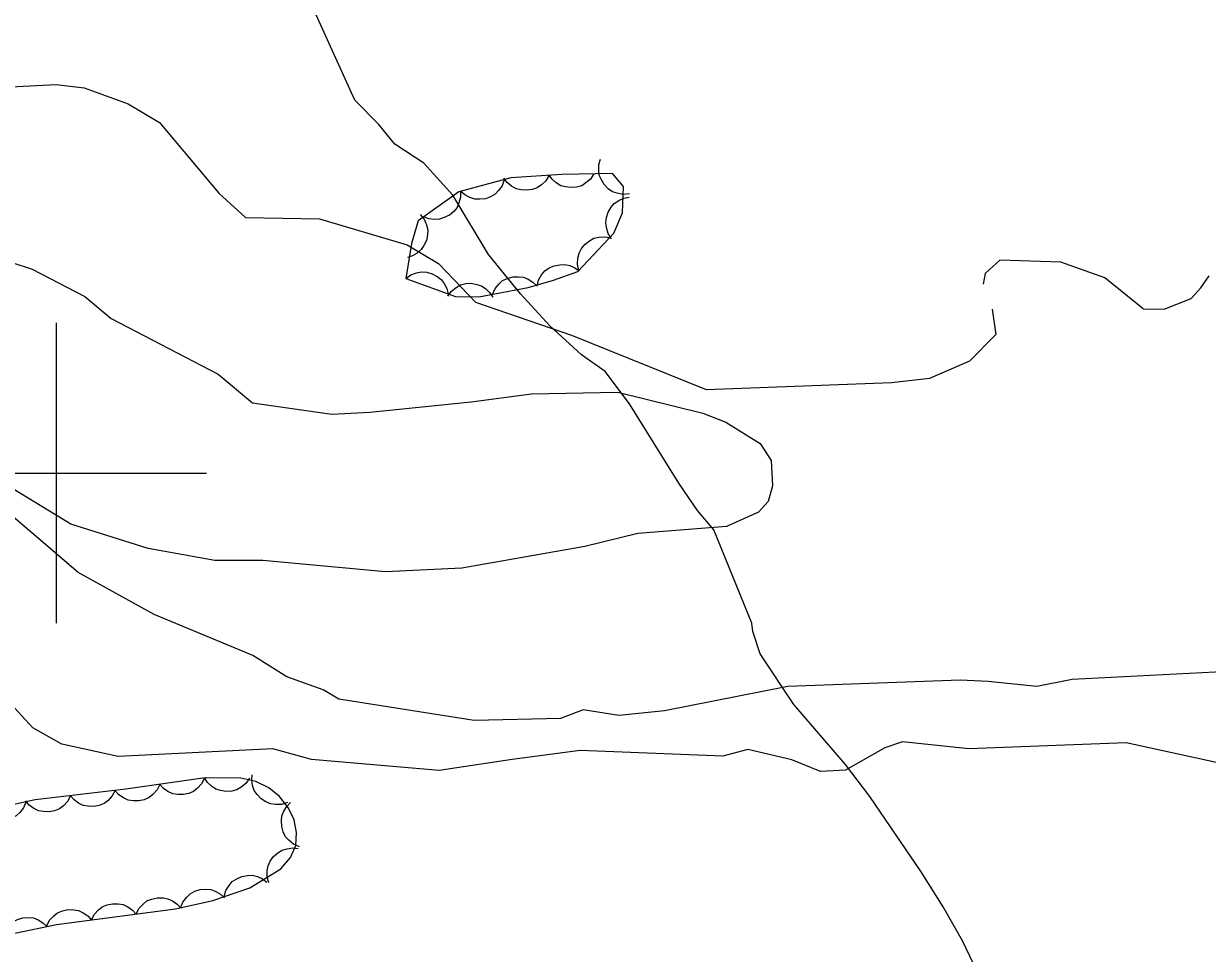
# Model space of a CAD drawing. Extents: x 336540 to 340074, y 5572036 to 5573747.
# Drawn here: x 337997.8 to 338076.7, y 5573368 to 5573429.9 of the extents above; entities that cross this region are included whole.
import ezdxf

# ---------------------------------------------------------------- set-up
doc = ezdxf.new("R2010")
doc.units = 0
for name, color, linetype in [('Niveau 2', 7, 'Continuous'), ('Niveau 22', 7, 'Continuous'), ('Niveau 44', 7, 'Continuous'), ('Niveau 61', 7, 'Continuous')]:
    doc.layers.add(name, color=color, linetype=linetype)

msp = doc.modelspace()

# ---------------------------------------------------------------- linework, layer by layer
at = {"layer": 'Niveau 2'}
for points in [[(337996.93, 5573425.73), (337999.97, 5573425.88), (338001.85, 5573425.65), (338004.77, 5573424.59), (338006.86, 5573423.35), (338010.83, 5573418.64), (338012.6, 5573417.03), (338017.52, 5573416.94), (338023.36, 5573415.21), (338025.45, 5573413.95), (338027.95, 5573411.37)], [(338013.76, 5573394.19), (338010.56, 5573394.19), (338006.11, 5573394.98), (338000.95, 5573396.59), (337995.54, 5573399.88), (337993.21, 5573402.13), (337992.2, 5573402.58), (337983.5, 5573410.27), (337982.06, 5573412.06), (337981.83, 5573413.08), (337982.3, 5573413.59), (337983.3, 5573414.15), (337986.66, 5573414.67), (337991.38, 5573414.93), (337992.76, 5573414.65), (337995.64, 5573414.46), (337998.39, 5573413.59), (338001.88, 5573411.75), (338003.64, 5573410.3), (338010.77, 5573406.58), (338013.06, 5573404.67), (338018.35, 5573403.92), (338020.88, 5573404.05), (338027.63, 5573404.74)], [(338072.41, 5573410.93), (338069.85, 5573413.01), (338066.93, 5573414.05), (338062.85, 5573414.18), (338061.89, 5573413.29), (338061.75, 5573412.58)], [(338072.41, 5573410.93), (338073.81, 5573410.91), (338075.6, 5573411.63), (338076.26, 5573412.33), (338076.81, 5573413.13)], [(338062.34, 5573410.91), (338062.6, 5573409.24), (338060.83, 5573407.45), (338058.18, 5573406.29), (338055.65, 5573406.01), (338043.32, 5573405.55), (338034.34, 5573409.17), (338027.95, 5573411.37)], [(338027.63, 5573404.74), (338031.65, 5573405.28), (338037.41, 5573405.4), (338043.07, 5573404), (338044.6, 5573403.4), (338046.88, 5573401.98), (338047.63, 5573400.84), (338047.72, 5573399.15), (338047.42, 5573398.11), (338046.77, 5573397.41), (338044.64, 5573396.44), (338038.73, 5573395.97), (338035.21, 5573395.11), (338027, 5573393.68), (338021.93, 5573393.43), (338013.76, 5573394.19)], [(338080.67, 5573386.93), (338067.67, 5573386.25), (338065.33, 5573385.79), (338062.08, 5573386.12), (338060.22, 5573386.21), (338048.74, 5573385.79), (338040.52, 5573384.18), (338037.48, 5573383.86), (338035.1, 5573384.24), (338033.59, 5573383.66), (338027.84, 5573383.53), (338018.81, 5573384.94), (338017.77, 5573385.57), (338015.35, 5573386.44), (338013.09, 5573387.86), (338006.51, 5573390.59), (338001.45, 5573393.38), (337995.25, 5573398.66)], [(338080.15, 5573380.11), (338071.28, 5573382.03), (338060.8, 5573381.65), (338056.37, 5573382.11), (338055.2, 5573381.71), (338052.57, 5573380.22), (338050.9, 5573380.13), (338048.99, 5573380.9), (338046.07, 5573381.59), (338044.4, 5573381.16), (338034.9, 5573381.52), (338030.36, 5573380.94), (338025.49, 5573380.19), (338016.99, 5573380.94), (338014.41, 5573381.65), (338004.12, 5573381.12), (338000.35, 5573381.96), (337998.42, 5573383.05), (337996.46, 5573385.16)]]:
    msp.add_lwpolyline(points, dxfattribs=at)
at = {"layer": 'Niveau 22'}
for points in [[(338043.8, 5573396.22), (338042.72, 5573397.52), (338041.46, 5573399.33), (338038.18, 5573404.62), (338036.57, 5573406.76), (338034.99, 5573407.87), (338032.88, 5573409.81), (338030.93, 5573411.94), (338028.79, 5573414.56), (338026.41, 5573418.51), (338024.47, 5573420.64), (338022.55, 5573421.9), (338021.47, 5573423.22), (338019.88, 5573424.84), (338017.09, 5573431.01), (338014.16, 5573435.97), (338012.73, 5573437.59), (338009.63, 5573442.89), (338004.63, 5573448.6), (338003.56, 5573450.08), (338000.45, 5573455.37), (337999.2, 5573456.84), (337998.79, 5573458.35), (337995.86, 5573463.65)], [(338077.39, 5573352.64), (338075.63, 5573354.15), (338073.91, 5573355.46), (338071.42, 5573357.28), (338066.32, 5573360.74), (338064.29, 5573362.35), (338062.81, 5573363.75), (338060.38, 5573368.86), (338059.09, 5573371.13), (338057.61, 5573373.45), (338054.2, 5573378.46), (338052.58, 5573380.59), (338049.13, 5573384.59), (338046.9, 5573387.97), (338046.4, 5573389.45), (338046.33, 5573390.01), (338043.8, 5573396.22)]]:
    msp.add_lwpolyline(points, dxfattribs=at)
at = {"layer": 'Niveau 44'}
for points in [[(338038.18, 5573418.6), (338037.77, 5573418.56), (338037.37, 5573418.64), (338037.05, 5573418.74), (338036.77, 5573418.94), (338036.5, 5573419.21), (338036.31, 5573419.54), (338036.17, 5573419.83), (338036.13, 5573420.18), (338036.15, 5573420.55), (338036.25, 5573420.9)], [(338023.28, 5573412.95), (338026.59, 5573411.77), (338028.15, 5573411.73), (338031.43, 5573412.35), (338033.11, 5573412.84), (338034.73, 5573413.42), (338037.15, 5573415.98), (338037.72, 5573417.33), (338037.78, 5573419.08), (338037.04, 5573419.96), (338033.68, 5573419.89), (338030.28, 5573419.66), (338026.81, 5573418.72), (338024.11, 5573416.8), (338023.66, 5573415.3), (338023.28, 5573412.95)], [(338029.84, 5573419.54), (338029.7, 5573419.14), (338029.46, 5573418.82), (338029.24, 5573418.58), (338028.93, 5573418.4), (338028.58, 5573418.27), (338028.2, 5573418.24), (338027.88, 5573418.24), (338027.54, 5573418.35), (338027.21, 5573418.52), (338026.94, 5573418.76)], [(338032.82, 5573419.83), (338032.6, 5573419.47), (338032.31, 5573419.19), (338032.04, 5573419), (338031.7, 5573418.89), (338031.34, 5573418.83), (338030.96, 5573418.87), (338030.64, 5573418.94), (338030.33, 5573419.11), (338030.04, 5573419.35), (338029.82, 5573419.63)], [(338035.81, 5573419.93), (338035.59, 5573419.58), (338035.28, 5573419.32), (338035, 5573419.14), (338034.66, 5573419.05), (338034.29, 5573419.01), (338033.91, 5573419.06), (338033.6, 5573419.14), (338033.3, 5573419.33), (338033.02, 5573419.58), (338032.81, 5573419.87)], [(338026.92, 5573418.8), (338026.93, 5573418.38), (338026.82, 5573417.99), (338026.69, 5573417.69), (338026.47, 5573417.42), (338026.18, 5573417.18), (338025.84, 5573417.01), (338025.53, 5573416.9), (338025.18, 5573416.89), (338024.81, 5573416.93), (338024.48, 5573417.06)], [(338036.99, 5573415.61), (338036.76, 5573415.96), (338036.65, 5573416.35), (338036.6, 5573416.67), (338036.65, 5573417.02), (338036.77, 5573417.37), (338036.97, 5573417.7), (338037.17, 5573417.95), (338037.47, 5573418.15), (338037.81, 5573418.3), (338038.16, 5573418.37)], [(338024.24, 5573417.23), (338024.5, 5573416.91), (338024.66, 5573416.53), (338024.74, 5573416.21), (338024.73, 5573415.86), (338024.65, 5573415.5), (338024.48, 5573415.15), (338024.31, 5573414.88), (338024.04, 5573414.65), (338023.72, 5573414.46), (338023.38, 5573414.36)], [(338034.81, 5573413.5), (338034.72, 5573413.91), (338034.75, 5573414.32), (338034.82, 5573414.64), (338034.99, 5573414.95), (338035.22, 5573415.24), (338035.52, 5573415.47), (338035.8, 5573415.64), (338036.15, 5573415.72), (338036.52, 5573415.74), (338036.87, 5573415.68)], [(338023.28, 5573412.95), (338023.62, 5573413.2), (338024, 5573413.33), (338024.32, 5573413.4), (338024.67, 5573413.37), (338025.03, 5573413.28), (338025.37, 5573413.09), (338025.63, 5573412.9), (338025.84, 5573412.62), (338026.02, 5573412.29), (338026.11, 5573411.94)], [(338032.02, 5573412.45), (338032.12, 5573412.85), (338032.33, 5573413.2), (338032.54, 5573413.46), (338032.83, 5573413.66), (338033.16, 5573413.81), (338033.54, 5573413.88), (338033.87, 5573413.9), (338034.21, 5573413.82), (338034.55, 5573413.67), (338034.84, 5573413.46)], [(338026.08, 5573411.78), (338026.32, 5573412.12), (338026.64, 5573412.37), (338026.93, 5573412.54), (338027.27, 5573412.62), (338027.64, 5573412.64), (338028.01, 5573412.57), (338028.33, 5573412.47), (338028.62, 5573412.27), (338028.88, 5573412.01), (338029.08, 5573411.71)], [(338029.06, 5573411.9), (338029.23, 5573412.29), (338029.49, 5573412.6), (338029.73, 5573412.82), (338030.05, 5573412.97), (338030.41, 5573413.07), (338030.79, 5573413.08), (338031.11, 5573413.05), (338031.44, 5573412.91), (338031.75, 5573412.71), (338032.01, 5573412.46)], [(337997.22, 5573369.36), (338000.01, 5573369.94), (338007.94, 5573370.98), (338010.42, 5573371.54), (338012.89, 5573372.38), (338014.94, 5573373.64), (338015.59, 5573374.4), (338015.95, 5573375.21), (338016, 5573376.06), (338015.83, 5573376.92), (338015.44, 5573377.74), (338014.87, 5573378.47), (338014.14, 5573379.05), (338013.29, 5573379.46), (338012.28, 5573379.69), (338009.91, 5573379.7), (338004.63, 5573378.95), (337998.59, 5573378.24), (337995.74, 5573377.62)], [(338009.86, 5573379.69), (338009.67, 5573379.32), (338009.4, 5573379.02), (338009.14, 5573378.81), (338008.82, 5573378.67), (338008.46, 5573378.59), (338008.08, 5573378.6), (338007.75, 5573378.64), (338007.43, 5573378.79), (338007.13, 5573379), (338006.89, 5573379.27)], [(338012.86, 5573379.69), (338012.62, 5573379.34), (338012.3, 5573379.09), (338012.02, 5573378.92), (338011.68, 5573378.83), (338011.31, 5573378.8), (338010.94, 5573378.86), (338010.62, 5573378.95), (338010.33, 5573379.15), (338010.06, 5573379.4), (338009.86, 5573379.7)], [(338015.39, 5573378.06), (338014.99, 5573377.93), (338014.59, 5573377.93), (338014.26, 5573377.97), (338013.94, 5573378.11), (338013.63, 5573378.31), (338013.37, 5573378.6), (338013.18, 5573378.86), (338013.07, 5573379.2), (338013.01, 5573379.56), (338013.04, 5573379.92)], [(338003.92, 5573378.87), (338003.72, 5573378.5), (338003.44, 5573378.2), (338003.18, 5573378), (338002.85, 5573377.87), (338002.49, 5573377.8), (338002.11, 5573377.82), (338001.79, 5573377.87), (338001.47, 5573378.02), (338001.17, 5573378.24), (338000.94, 5573378.52)], [(338006.89, 5573379.27), (338006.7, 5573378.9), (338006.43, 5573378.6), (338006.17, 5573378.39), (338005.85, 5573378.25), (338005.49, 5573378.17), (338005.11, 5573378.18), (338004.78, 5573378.22), (338004.46, 5573378.37), (338004.16, 5573378.58), (338003.92, 5573378.85)], [(337997.97, 5573378.1), (337997.81, 5573377.72), (337997.56, 5573377.4), (337997.32, 5573377.17), (337997, 5573377.01), (337996.65, 5573376.9), (337996.27, 5573376.88), (337995.94, 5573376.9), (337995.62, 5573377.03), (337995.3, 5573377.22), (337995.04, 5573377.47)], [(338000.94, 5573378.52), (338000.74, 5573378.14), (338000.46, 5573377.85), (338000.2, 5573377.65), (337999.87, 5573377.52), (337999.51, 5573377.45), (337999.13, 5573377.47), (337998.81, 5573377.52), (337998.49, 5573377.67), (337998.19, 5573377.89), (337997.96, 5573378.17)], [(338016.19, 5573375.12), (338015.8, 5573375.29), (338015.49, 5573375.55), (338015.26, 5573375.79), (338015.11, 5573376.11), (338015.01, 5573376.46), (338015, 5573376.84), (338015.02, 5573377.17), (338015.16, 5573377.49), (338015.35, 5573377.81), (338015.6, 5573378.07)], [(338014.15, 5573372.72), (338014.04, 5573373.12), (338014.05, 5573373.52), (338014.1, 5573373.85), (338014.25, 5573374.17), (338014.47, 5573374.47), (338014.76, 5573374.71), (338015.03, 5573374.9), (338015.37, 5573374.99), (338015.74, 5573375.04), (338016.1, 5573375)], [(338011.18, 5573371.8), (338011.29, 5573372.2), (338011.5, 5573372.54), (338011.71, 5573372.8), (338012.01, 5573372.99), (338012.35, 5573373.14), (338012.72, 5573373.2), (338013.05, 5573373.22), (338013.39, 5573373.13), (338013.73, 5573372.98), (338014.02, 5573372.76)], [(338008.27, 5573371.06), (338008.42, 5573371.44), (338008.68, 5573371.76), (338008.91, 5573371.99), (338009.23, 5573372.16), (338009.58, 5573372.27), (338009.96, 5573372.29), (338010.29, 5573372.27), (338010.62, 5573372.15), (338010.94, 5573371.96), (338011.2, 5573371.72)], [(338005.3, 5573370.63), (338005.49, 5573371.01), (338005.77, 5573371.3), (338006.03, 5573371.51), (338006.35, 5573371.64), (338006.71, 5573371.72), (338007.1, 5573371.71), (338007.42, 5573371.66), (338007.74, 5573371.51), (338008.04, 5573371.29), (338008.28, 5573371.02)], [(337999.35, 5573369.85), (337999.54, 5573370.23), (337999.82, 5573370.52), (338000.08, 5573370.73), (338000.4, 5573370.86), (338000.76, 5573370.94), (338001.15, 5573370.93), (338001.47, 5573370.88), (338001.79, 5573370.73), (338002.09, 5573370.51), (338002.33, 5573370.24)], [(338002.33, 5573370.24), (338002.52, 5573370.62), (338002.8, 5573370.91), (338003.05, 5573371.12), (338003.38, 5573371.25), (338003.74, 5573371.33), (338004.12, 5573371.32), (338004.45, 5573371.27), (338004.76, 5573371.12), (338005.06, 5573370.9), (338005.3, 5573370.63)], [(337996.43, 5573369.19), (337996.58, 5573369.58), (337996.84, 5573369.9), (337997.08, 5573370.12), (337997.4, 5573370.28), (337997.75, 5573370.39), (337998.13, 5573370.4), (337998.46, 5573370.38), (337998.79, 5573370.25), (337999.1, 5573370.06), (337999.36, 5573369.81)]]:
    msp.add_lwpolyline(points, dxfattribs=at)
at = {"layer": 'Niveau 61'}
for points in [[(338000, 5573390), (338000, 5573410)], [(337990, 5573400), (338010, 5573400)]]:
    msp.add_lwpolyline(points, dxfattribs=at)

doc.saveas('drawing.dxf')
